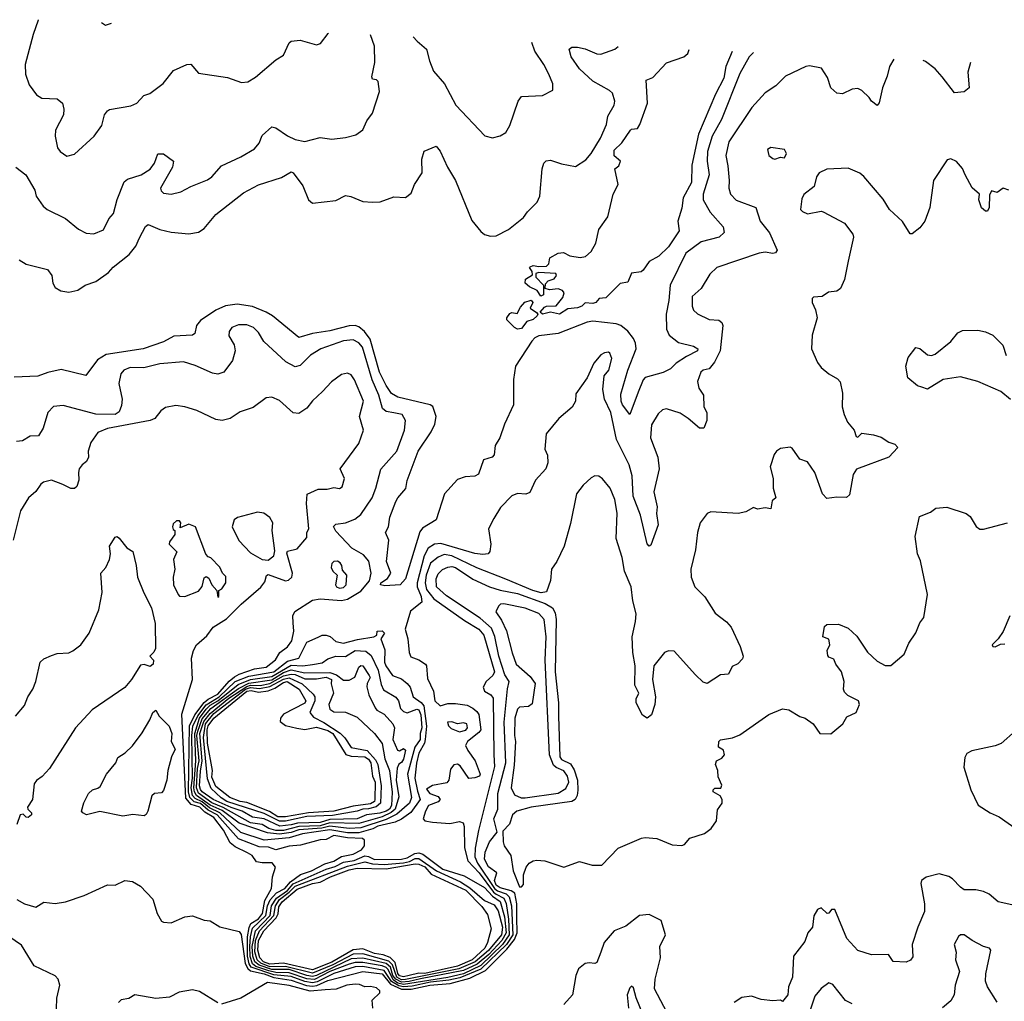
# Model space of a CAD drawing. Extents: x 1690054 to 1842981, y 782881 to 914114.
# Tile 326 of 656: x 1723021 to 1728112, y 907741 to 912817. Entities that reach past the tile are written whole.
import ezdxf

# ---------------------------------------------------------------- set-up
doc = ezdxf.new("R2010")
doc.units = 0

msp = doc.modelspace()

# ---------------------------------------------------------------- linework, layer by layer
at = {"layer": '0CON10XD'}
for points in [[(1723116.7, 912817), (1723115.7, 912815), (1723091.2, 912741.2), (1723050, 912585), (1723051.4, 912535), (1723070.3, 912480.3), (1723108.3, 912428.3), (1723135, 912412), (1723215, 912407.5), (1723242, 912385), (1723249.2, 912355), (1723247.5, 912325), (1723206.2, 912245), (1723203.8, 912215), (1723215.8, 912155), (1723230, 912135), (1723265, 912110.8), (1723305, 912120.8), (1723406.2, 912215), (1723445, 912270), (1723460, 912325), (1723474.2, 912345.8), (1723485, 912352.5), (1723595, 912372), (1723627.5, 912385), (1723663.3, 912425), (1723694.3, 912435.7), (1723763.1, 912486.9), (1723816.6, 912553.4), (1723885, 912586), (1723905, 912586.2), (1723945, 912541.2), (1724095, 912518.8), (1724167.5, 912492.5), (1724200, 912495), (1724240.5, 912519.5), (1724345, 912608.8), (1724385, 912634), (1724415, 912696.7), (1724425, 912706.2), (1724470.7, 912710.7), (1724555, 912686.7), (1724575.9, 912694.1), (1724616.7, 912745), (1724616.9, 912747.9)], [(1723444.8, 912801.9), (1723465, 912788.8), (1723495.2, 912799.5)], [(1723001.9, 912055), (1723053.1, 912015), (1723100, 911935), (1723105.7, 911905), (1723142.1, 911852.1), (1723162.5, 911835), (1723258.3, 911788.3), (1723324.3, 911734.3), (1723365, 911713.8), (1723405, 911708.8), (1723455, 911730), (1723482.2, 911787.8), (1723505.8, 911815), (1723525, 911887.5), (1723560.9, 911979.1), (1723578.1, 911991.9), (1723648.6, 912015), (1723695, 912043.6), (1723717.3, 912075), (1723736, 912124), (1723765, 912124), (1723815.5, 912085.5), (1723811.5, 912055), (1723749.5, 911945), (1723752.3, 911932.3), (1723765, 911920), (1723805, 911914.4), (1723853.7, 911926.3), (1723905, 911954.3), (1723991.3, 911988.7), (1724015, 912004.2), (1724065, 912062), (1724165, 912107.5), (1724235, 912148.6), (1724258.8, 912178.8), (1724275, 912218), (1724325, 912262.5), (1724345, 912257.1), (1724405, 912216.2), (1724445, 912196.8), (1724495, 912187.3), (1724575, 912208.6), (1724635, 912200), (1724705, 912207.5), (1724759.1, 912220.9), (1724795, 912246.7), (1724815, 912293.8), (1724845.6, 912334.4), (1724881.2, 912445), (1724875, 912497.5), (1724865.9, 912505.9), (1724845, 912510), (1724840.9, 912520.9), (1724857.1, 912595), (1724855, 912680), (1724834.6, 912737.9)], [(1725055.9, 912727.7), (1725075.4, 912705.4), (1725124.6, 912664.6), (1725139.2, 912605), (1725160.6, 912550.6), (1725216.7, 912485), (1725275.3, 912375.3), (1725426.1, 912216.1), (1725465, 912206.7), (1725505, 912216), (1725535, 912234), (1725555, 912270), (1725598.1, 912395), (1725615, 912419.2), (1725724.3, 912425.7), (1725778.3, 912451.7), (1725777.5, 912485), (1725756.9, 912535), (1725731.5, 912585), (1725684.6, 912654.6), (1725669.7, 912699.4)], [(1723017.5, 911575), (1723055, 911552.2), (1723165, 911525.6), (1723186.5, 911495), (1723192.1, 911455), (1723205, 911432.5), (1723234, 911415), (1723275, 911407.5), (1723322.1, 911417.9), (1723359.2, 911445), (1723415, 911463.6), (1723480.1, 911509.9), (1723505, 911537.5), (1723587.7, 911602.3), (1723622.3, 911645), (1723641.2, 911688.8), (1723672.1, 911747.9), (1723685, 911757.1), (1723745, 911732.3), (1723805, 911718.5), (1723895, 911709.1), (1723945, 911717.5), (1723975, 911736.9), (1724035, 911810), (1724178.4, 911921.6), (1724255, 911962.3), (1724375, 912000.4), (1724425, 912030), (1724435.6, 912025), (1724485, 911958), (1724515, 911886.2), (1724535, 911868.8), (1724655, 911882), (1724705, 911908.1), (1724733.2, 911903.2), (1724795, 911877.1), (1724845, 911873.1), (1724885, 911875.6), (1724955, 911900.8), (1725015, 911896.7), (1725045, 911920), (1725062.5, 911965), (1725102, 912025), (1725100.8, 912095), (1725112.3, 912137.7), (1725175, 912163.3), (1725195, 912136.7), (1725232.2, 912055), (1725274.5, 911985), (1725359.1, 911779.1), (1725405, 911722), (1725425, 911705.8), (1725455, 911697.1), (1725485, 911699.4), (1725547.7, 911732.3), (1725625, 911794.4), (1725645.8, 911824.2), (1725696.5, 911873.5), (1725709.5, 911905), (1725722.5, 912045), (1725731.2, 912075), (1725742.7, 912087.3), (1725765, 912091.2), (1725822.4, 912072.4), (1725895, 912058.1), (1725948.1, 912091.9), (1725975.8, 912124.2), (1726023.8, 912205), (1726055.7, 912275), (1726061.4, 912318.6), (1726094.5, 912375.5), (1726098.9, 912395), (1726086.8, 912436.8), (1726071, 912451), (1725985, 912498.2), (1725915, 912562.7), (1725872.9, 912625), (1725861.2, 912665), (1725875, 912675.6), (1725905, 912675.6), (1725945, 912666.5), (1726005, 912640.5), (1726025, 912639.1), (1726098.5, 912665), (1726115.6, 912678.9)], [(1726815.8, 912646.6), (1726793.2, 912625), (1726745, 912538.5), (1726649.9, 912300.1), (1726601.1, 912215), (1726577.7, 912135), (1726575.2, 912085.2), (1726586.2, 912015), (1726555.2, 911915), (1726554.7, 911885), (1726590.7, 911820.8), (1726657.3, 911745), (1726663.9, 911716.1), (1726637.6, 911692.4), (1726545, 911668.9), (1726465, 911610), (1726383.5, 911445), (1726377.7, 911365), (1726363.9, 911293.9), (1726365.9, 911215.9), (1726378.2, 911185), (1726427.6, 911147.6), (1726505, 911129.6), (1726528, 911115), (1726526.2, 911105), (1726469.4, 911075), (1726415, 911040), (1726385, 911011.9), (1726348, 910992), (1726255, 910967.3), (1726243.9, 910955), (1726219.1, 910890.9), (1726175, 910776.2), (1726138.4, 910825), (1726130.6, 910845), (1726129.3, 910880.7), (1726164.4, 911005), (1726208.8, 911115), (1726205.2, 911145), (1726195, 911168.8), (1726165, 911206.7), (1726128.5, 911235), (1726105, 911244.8), (1725985, 911258.8), (1725955, 911252.9), (1725805, 911193.7), (1725705, 911182.2), (1725685, 911172.5), (1725669.3, 911155), (1725585, 911025.8), (1725574.1, 910955.9), (1725574.3, 910825), (1725527.9, 910725), (1725504.2, 910655), (1725478.9, 910615), (1725473.6, 910566.4), (1725464.4, 910555.6), (1725418.7, 910541.3), (1725392.5, 910467.5), (1725373.6, 910456.4), (1725325, 910452.7), (1725285, 910438.9), (1725217.3, 910365), (1725175, 910231.4), (1725102.9, 910187.1), (1725090.6, 910169.4), (1725015.2, 909924.8), (1724987.5, 909895), (1724909.2, 909889.2), (1724886, 909895), (1724887.5, 909905), (1724923.5, 909926.5), (1724939.5, 909955), (1724917.8, 910015), (1724928.9, 910125), (1724913.1, 910165), (1724928.2, 910195), (1724934.2, 910245), (1724965.3, 910325), (1724975.4, 910345), (1725016.8, 910393.2), (1725023.8, 910433.8), (1725081.8, 910585), (1725147.7, 910685), (1725166.8, 910725), (1725174.1, 910765), (1725156.2, 910816.2), (1725143.8, 910825), (1724975.7, 910865.7), (1724944.1, 910884.1), (1724915, 910925.3), (1724881.8, 910995), (1724832.7, 911165), (1724802.9, 911205), (1724775, 911228.8), (1724755, 911235.1), (1724725, 911233.6), (1724625, 911207.9), (1724534.9, 911195.1), (1724465, 911174.1), (1724327.7, 911285), (1724295.1, 911305.1), (1724224.2, 911334.2), (1724145, 911346.1), (1724085, 911337.7), (1724035, 911315.2), (1723955, 911262.1), (1723935.3, 911235), (1723926.9, 911195), (1723915, 911185.4), (1723818.7, 911181.3), (1723765, 911151), (1723660, 911115), (1723468.9, 911085), (1723422.7, 911057.3), (1723362.7, 910977.3), (1723235, 911008.4), (1723166.6, 910993.4), (1723115, 910973.5), (1722991.9, 910968.1)], [(1726704.7, 912651.8), (1726671.2, 912575), (1726662.3, 912515), (1726617.8, 912432.2), (1726531.3, 912225), (1726496.1, 912065), (1726494.7, 911975), (1726451.6, 911895), (1726445, 911842.5), (1726423.6, 911775), (1726430, 911725), (1726375, 911642.2), (1726325, 911594.4), (1726275, 911566.2), (1726245, 911521.2), (1726233.9, 911513.9), (1726185, 911506.7), (1726165, 911460), (1726125, 911452), (1726051.7, 911378.3), (1726017.5, 911375), (1726000, 911355), (1725985, 911349.2), (1725945, 911353.3), (1725927.5, 911335), (1725905, 911326.7), (1725855, 911322), (1725812.5, 911295), (1725765, 911303.8), (1725724.1, 911294.1), (1725712.5, 911305), (1725735, 911330), (1725745, 911335.8), (1725795, 911336.7), (1725829.7, 911380.3), (1725835.8, 911405), (1725826.8, 911416.8), (1725805, 911424.4), (1725759.7, 911419.7), (1725737.5, 911427.5), (1725739.3, 911450.7), (1725754, 911466), (1725785, 911476.2), (1725795.8, 911495), (1725792.5, 911505), (1725705, 911510), (1725690, 911505), (1725690, 911485), (1725730, 911445), (1725730, 911395), (1725715, 911388), (1725697.3, 911417.3), (1725656.7, 911435), (1725633.8, 911455), (1725636.7, 911475), (1725672.5, 911497.5), (1725670, 911515), (1725657.5, 911535), (1725660.7, 911539.3), (1725675, 911546.2), (1725705, 911540), (1725745, 911542.5), (1725757.5, 911555), (1725762.5, 911585), (1725805, 911610), (1725833, 911613), (1725866.1, 911596.1), (1725918, 911588), (1725946.9, 911593.1), (1725975, 911618.6), (1725999.3, 911660.8), (1726015, 911731.2), (1726062.4, 911797.6), (1726088.8, 911915), (1726114.6, 911965), (1726098.6, 912045), (1726117.9, 912062.1), (1726128, 912085), (1726093.8, 912113.8), (1726095, 912142.5), (1726135, 912180), (1726178.5, 912245), (1726185, 912250.9), (1726215, 912253.8), (1726227.9, 912275), (1726267.6, 912385), (1726260, 912505), (1726295, 912518.6), (1726365, 912593.5), (1726455, 912625.5), (1726475, 912642.5), (1726482.5, 912662)], [(1727541, 912613.3), (1727518.6, 912575), (1727506.7, 912525), (1727481.1, 912465), (1727465, 912387.5), (1727455, 912374), (1727425.5, 912395.5), (1727413.1, 912415), (1727375, 912450), (1727355, 912460.8), (1727325, 912458), (1727275, 912434.2), (1727245, 912437.1), (1727215, 912463.8), (1727197.9, 912517.9), (1727166.8, 912566.8), (1727105, 912579.2), (1727085, 912575.6), (1726981.2, 912525), (1726930, 912475), (1726875, 912438.1), (1726806.7, 912363.3), (1726687.6, 912185), (1726672.4, 912115), (1726681.6, 912061.6), (1726690, 911985), (1726686.7, 911945), (1726696.9, 911915), (1726725, 911883.3), (1726827.5, 911845), (1726848.9, 911775), (1726897.5, 911715), (1726936.7, 911625), (1726927.9, 911612.1), (1726915, 911608.7), (1726875, 911614.7), (1726845, 911610.3), (1726625.7, 911535), (1726588.6, 911501.4), (1726543.9, 911426.1), (1726498.1, 911385), (1726498.1, 911335), (1726505.6, 911315.6), (1726525, 911295.8), (1726585, 911267.1), (1726635, 911263.3), (1726651.5, 911251.5), (1726656.4, 911235), (1726641.8, 911105), (1726613.3, 911046.7), (1726585, 911011.2), (1726555, 911004.4), (1726542.1, 910995), (1726524.7, 910945.3), (1726531.8, 910911.8), (1726555.8, 910875), (1726558.6, 910815), (1726573.8, 910785), (1726574.3, 910745), (1726557.5, 910705), (1726535, 910704.2), (1726477.1, 910755), (1726435, 910781.5), (1726365.5, 910805.5), (1726345, 910798.9), (1726321.3, 910778.7), (1726287.3, 910722.7), (1726281.6, 910655), (1726319.6, 910555), (1726326.4, 910495), (1726299.7, 910375), (1726317.4, 910297.4), (1726314, 910264), (1726321.4, 910205), (1726285, 910100), (1726275, 910094), (1726265, 910106.2), (1726230, 910255), (1726192.7, 910352.7), (1726187.9, 910457.9), (1726172.3, 910515), (1726106.8, 910646.8), (1726077.5, 910785), (1726044, 910855), (1726036.7, 910905), (1726042.7, 910975), (1726066.2, 911005), (1726082.1, 911065), (1726072.4, 911092.4), (1726065, 911097.1), (1726045, 911094.4), (1726025, 911083.1), (1725989.1, 911040.9), (1725954.2, 910965), (1725897, 910883), (1725894.3, 910845), (1725877.2, 910812.8), (1725808, 910755), (1725743.1, 910675), (1725735.9, 910595.9), (1725749.4, 910565), (1725751.9, 910525), (1725741.9, 910495), (1725687.5, 910435), (1725658.3, 910371.7), (1725637.1, 910362.9), (1725595, 910367.5), (1725565, 910355.5), (1725506.9, 910295), (1725471.9, 910238.1), (1725445.7, 910185), (1725456.5, 910105), (1725452.5, 910067.5), (1725442.5, 910055), (1725415, 910050.8), (1725375, 910056.2), (1725197.7, 910107.7), (1725165, 910104.8), (1725133.5, 910085), (1725112.5, 910045), (1725075.7, 909905), (1725076, 909885), (1725096.8, 909835), (1725100.5, 909805), (1725042, 909758), (1725013.8, 909665), (1725028.3, 909615), (1725034.3, 909545), (1725042.7, 909522.7), (1725085, 909507.2), (1725119.4, 909485), (1725124.7, 909475), (1725129.5, 909409.5), (1725160, 909345), (1725167.8, 909295), (1725195, 909268.6), (1725235, 909280.2), (1725275, 909280.5), (1725335, 909273), (1725363.1, 909256.9), (1725385, 909240.3), (1725395, 909224.4), (1725404.4, 909145.6), (1725395, 909130.8), (1725336.2, 909083.8), (1725326.7, 909063.3), (1725337.9, 909037.9), (1725375.9, 908985), (1725402.2, 908915), (1725398.8, 908905), (1725375, 908895.8), (1725343.6, 908893.6), (1725299.2, 908959.2), (1725285, 908968), (1725265, 908964.2), (1725248, 908942), (1725240, 908885), (1725229.2, 908870.8), (1725155, 908856.1), (1725125, 908837.5), (1725141.9, 908815), (1725185, 908800), (1725194.6, 908785), (1725185, 908772.8), (1725135, 908753.2), (1725118.4, 908725), (1725107.9, 908685), (1725116, 908675), (1725155, 908667.4), (1725245, 908660.5), (1725295, 908670), (1725313.5, 908663.5), (1725319.1, 908645), (1725320.9, 908535), (1725337.3, 908467.3), (1725397, 908405), (1725470.3, 908305), (1725485, 908294.2), (1725523.8, 908275), (1725536.3, 908246.3), (1725548.9, 908165), (1725551.9, 908085), (1725517.6, 908035), (1725405, 907926.6), (1725315, 907883.6), (1725235, 907864.8), (1725005, 907827.9), (1724975.5, 907835.5), (1724951.9, 907851.9), (1724926.2, 907905), (1724915, 907915.6), (1724895, 907924.3), (1724795, 907942.5), (1724755, 907942.1), (1724725, 907933.6), (1724625, 907895), (1724545, 907853.9), (1724505, 907856.7), (1724415, 907888.7), (1724345, 907890.3), (1724309.4, 907899.4), (1724241.4, 907921.4), (1724225, 907934), (1724213.3, 907973.3), (1724211, 908025), (1724213.7, 908075), (1724225, 908118.4), (1724294.1, 908185), (1724302.7, 908235), (1724315.9, 908265), (1724348.6, 908301.4), (1724392.1, 908325), (1724420.9, 908359.1), (1724473.4, 908396.6), (1724530.2, 908415), (1724598.6, 908451.4), (1724645, 908464.9), (1724685, 908489.1), (1724745, 908502.1), (1724788.6, 908525), (1724803.6, 908545), (1724804.2, 908574.2), (1724793.2, 908583.2), (1724715, 908585.7), (1724645, 908598.1), (1724605, 908577.9), (1724575, 908576), (1724472.4, 908547.6), (1724415, 908542.4), (1724345, 908524.9), (1724307.9, 908537.9), (1724259.4, 908539.4), (1724151.9, 908581.9), (1724041.4, 908705), (1723995, 908729), (1723955, 908763.5), (1723923, 908773), (1723901.5, 908795), (1723893.8, 908825), (1723899.7, 909165), (1723927.2, 909222.8), (1723974, 909286), (1723995, 909303.7), (1724045, 909329.3), (1724103.7, 909396.3), (1724131.1, 909418.9), (1724155, 909432.8), (1724235, 909460.2), (1724295, 909468.5), (1724343.4, 909506.6), (1724365.2, 909544.8), (1724405, 909574.2), (1724427.8, 909605), (1724438.8, 909655), (1724435, 909698.8), (1724432.4, 909735), (1724443.1, 909756.9), (1724534.2, 909815), (1724575, 909822.7), (1724685, 909814.1), (1724715, 909820.1), (1724785, 909861.8), (1724828.9, 909915), (1724838.2, 909955), (1724826.2, 910016.2), (1724799.1, 910049.1), (1724737.5, 910085), (1724655, 910171.8), (1724643.6, 910196.4), (1724655, 910208.9), (1724705, 910215.4), (1724754.2, 910235), (1724785, 910257.8), (1724842.7, 910345), (1724862.5, 910395), (1724887.8, 910492.2), (1724970.4, 910585), (1725010, 910695), (1725016.4, 910745), (1724999.2, 910775), (1724955, 910784.7), (1724915, 910790.9), (1724896.8, 910806.8), (1724878.2, 910875), (1724843.5, 910955), (1724792.8, 911122.8), (1724775, 911146.8), (1724745, 911161.4), (1724695, 911156.2), (1724578.1, 911115), (1724525, 911082), (1724471.6, 911028.4), (1724445, 911021.2), (1724397.4, 911047.4), (1724283.5, 911153.5), (1724255, 911200), (1724230, 911225), (1724195, 911239.2), (1724151.7, 911238.3), (1724118, 911225), (1724104.2, 911205), (1724101.7, 911181.7), (1724130.6, 911135), (1724134.4, 911105), (1724121.4, 911055), (1724076.2, 910995), (1724045.6, 910984.4), (1724018.3, 910988.3), (1723928.3, 911028.3), (1723867.3, 911047.3), (1723745, 911036.9), (1723663.4, 911016.6), (1723592.1, 911017.9), (1723560, 911005), (1723544.4, 910985), (1723533.7, 910936.3), (1723550, 910855), (1723547.7, 910822.3), (1723535, 910790), (1723515, 910774.6), (1723415, 910776.7), (1723245, 910822.5), (1723195, 910817.5), (1723165.7, 910785), (1723143.1, 910705), (1723118, 910665), (1723075, 910663.1), (1723035, 910640), (1723005, 910635.7)], [(1727937.2, 912595), (1727922.9, 912545), (1727930, 912465), (1727905, 912444), (1727855, 912439.2), (1727791, 912521), (1727755, 912563.1), (1727705, 912601.4), (1727692.2, 912606.3)], [(1726925, 912096.2), (1726955, 912106.2), (1726975, 912102.5), (1726986, 912125), (1726975, 912146.2), (1726905, 912156.7), (1726887.5, 912145), (1726893.8, 912115), (1726915, 912098.8), (1726925, 912096.2)], [(1728135, 911936), (1728105, 911946.2), (1728075, 911923.8), (1728045, 911932.5), (1728035, 911910), (1728032.9, 911845), (1728025, 911826.2), (1728015, 911826), (1727994.5, 911844.5), (1727980, 911885), (1727983.3, 911915), (1727945, 911947.5), (1727910, 912015), (1727895, 912046.7), (1727865, 912083.3), (1727835, 912097.5), (1727817, 912093), (1727745.8, 911985), (1727727.5, 911845), (1727700, 911775), (1727675, 911740), (1727635, 911708.8), (1727625, 911710), (1727585, 911773.8), (1727518.8, 911835), (1727485, 911888.8), (1727385.9, 912005.9), (1727364.1, 912024.1), (1727305, 912049.2), (1727195, 912044), (1727154.2, 912025.8), (1727141.2, 912005), (1727128.8, 911955), (1727075, 911912.5), (1727065, 911890), (1727058.8, 911835), (1727067.5, 911825), (1727095, 911813.8), (1727165, 911826.7), (1727175, 911823.8), (1727286.2, 911765), (1727328.3, 911708.3), (1727332.3, 911692.3), (1727305, 911567.5), (1727285.7, 911474.3), (1727265, 911426.7), (1727245, 911413.8), (1727202.7, 911407.3), (1727170, 911385), (1727125, 911382.5), (1727117.5, 911375), (1727117.5, 911355), (1727136, 911316), (1727144.2, 911275), (1727117.8, 911185), (1727115.7, 911115), (1727145.7, 911045), (1727165, 911018), (1727203.8, 910985), (1727249.8, 910959.8), (1727262.9, 910945), (1727275.5, 910885), (1727273.5, 910815), (1727283.1, 910775), (1727300.6, 910735), (1727335.6, 910695), (1727345, 910661.4), (1727355, 910658.6), (1727375, 910678.1), (1727435, 910670.6), (1727475, 910658.1), (1727515, 910632), (1727545, 910622), (1727561.2, 910605), (1727515, 910554.4), (1727347.9, 910492.1), (1727330, 910465), (1727310.5, 910359.5), (1727295, 910346.4), (1727245, 910348.3), (1727195, 910341.1), (1727170.9, 910365), (1727132.7, 910475), (1727095, 910530), (1727055, 910544.2), (1727015, 910601.2), (1727005, 910606), (1726955, 910598.8), (1726934.1, 910585.9), (1726922.3, 910567.7), (1726901.2, 910505), (1726916, 910445), (1726916, 910395), (1726930, 910345), (1726911.2, 910328.8), (1726905, 910287.5), (1726875, 910292.5), (1726836.4, 910286.4), (1726815, 910294.2), (1726775, 910272.5), (1726735, 910264.2), (1726595, 910272), (1726575, 910263.3), (1726540, 910215), (1726526, 910165), (1726515.9, 910075.9), (1726490.8, 909975), (1726493.1, 909935), (1726511.4, 909885), (1726563, 909833), (1726617.3, 909747.3), (1726675, 909703.1), (1726700, 909675), (1726745.6, 909575), (1726760.8, 909525), (1726758.6, 909511.4), (1726734, 909486), (1726705, 909472.5), (1726685, 909432.5), (1726645, 909428.6), (1726575, 909384.4), (1726555, 909390.8), (1726515, 909428.6), (1726405, 909552), (1726375, 909552.9), (1726355, 909544), (1726299.4, 909475), (1726292.5, 909405), (1726307.8, 909315), (1726304.5, 909275), (1726288.2, 909221.8), (1726265, 909204.4), (1726240.9, 909220.9), (1726208.2, 909285), (1726208.2, 909305), (1726221.4, 909335), (1726201.8, 909375), (1726203.1, 909475), (1726191.1, 909545), (1726187.1, 909625), (1726204.4, 909705.6), (1726208.6, 909745), (1726191.7, 909811.7), (1726182.5, 909885), (1726147.8, 909965), (1726136.2, 910036.2), (1726104.5, 910135), (1726109.8, 910265), (1726098.2, 910335), (1726074, 910394), (1726035, 910442.5), (1726015, 910455.7), (1725995, 910457.5), (1725975, 910448), (1725935, 910410.6), (1725899.6, 910365), (1725868.1, 910211.9), (1725835.6, 910095), (1725798.9, 910015), (1725770.6, 909975), (1725765, 909917.5), (1725745, 909858), (1725717, 909853), (1725673.5, 909865), (1725533.9, 909923.9), (1725385, 909983.2), (1725255, 910044.4), (1725215, 910051.9), (1725185, 910037.7), (1725145, 910007.1), (1725123.4, 909945), (1725116.8, 909905), (1725125, 909870), (1725161.8, 909821.8), (1725320, 909710), (1725394.1, 909665), (1725421, 909635), (1725476.2, 909445), (1725467.2, 909425), (1725432.4, 909395), (1725417.3, 909365), (1725424.5, 909345), (1725456.1, 909326.1), (1725468.3, 909308.3), (1725473.3, 909015), (1725476.1, 908955), (1725392.9, 908625), (1725376.5, 908533.5), (1725375, 908488), (1725388.6, 908455), (1725475.1, 908325.1), (1725491.9, 908311.9), (1725536.3, 908296.3), (1725551.4, 908281.4), (1725563.6, 908235), (1725570, 908085), (1725538.5, 908035), (1725405, 907906.7), (1725297.3, 907862.7), (1725240.1, 907849.9), (1725145, 907840.2), (1725050.6, 907819.4), (1725005, 907815.9), (1724981.1, 907821.1), (1724943.5, 907843.5), (1724905, 907900.3), (1724795, 907920.3), (1724755, 907918.4), (1724644.6, 907884.6), (1724559, 907841), (1724535, 907836.2), (1724495, 907842.7), (1724425, 907869.4), (1724335, 907878.4), (1724217.6, 907917.6), (1724207.2, 907935), (1724198.8, 907975), (1724198.2, 908075), (1724206.7, 908123.3), (1724216.8, 908143.2), (1724255, 908167.8), (1724276.6, 908195), (1724287.7, 908262.3), (1724323.2, 908325), (1724328.9, 908385), (1724344.2, 908435), (1724326.6, 908456.6), (1724275, 908456.4), (1724245, 908462.9), (1724222.5, 908495), (1724199.1, 908509.1), (1724135, 908540.6), (1724110, 908560), (1724075, 908625.8), (1724025, 908692), (1723978.5, 908718.5), (1723952.6, 908745), (1723908.2, 908758.2), (1723880.6, 908790.6), (1723860, 909225), (1723914, 909405), (1723910, 909515), (1723919.2, 909555), (1723936, 909585), (1723988.9, 909631.1), (1724021.9, 909675), (1724090.8, 909719.2), (1724165.8, 909795), (1724267.7, 909882.3), (1724289.1, 909910.9), (1724297.7, 909942.3), (1724305, 909947.9), (1724395, 909915.8), (1724410.5, 909919.5), (1724428.8, 909935), (1724431.1, 909955), (1724401.4, 910058.6), (1724405, 910068.1), (1724455, 910080), (1724505, 910140), (1724506.2, 910165), (1724516.5, 910185), (1724504.4, 910315), (1724507.2, 910362.8), (1724565, 910388.5), (1724610.6, 910389.4), (1724645, 910398.1), (1724675, 910393.5), (1724688.2, 910401.8), (1724699.7, 910445), (1724678.5, 910495), (1724774.5, 910625), (1724798.6, 910695), (1724778.2, 910765), (1724798.2, 910845), (1724751.5, 910955), (1724735, 910980.8), (1724715, 910988.6), (1724685, 910982.5), (1724632.5, 910945), (1724587.1, 910895), (1724534.7, 910845.3), (1724505, 910807.8), (1724465, 910780), (1724434.5, 910784.5), (1724365, 910847.5), (1724325, 910864.2), (1724295, 910862), (1724228.3, 910811.7), (1724160.4, 910789.6), (1724109.2, 910755), (1724067.5, 910745), (1724035, 910749.1), (1723936.9, 910796.9), (1723875, 910815.6), (1723828.7, 910821.3), (1723775, 910811.9), (1723750, 910795), (1723719.2, 910755), (1723695.7, 910745), (1723475, 910702.3), (1723425, 910681.5), (1723389.4, 910630.6), (1723375.4, 910585.4), (1723376.5, 910555), (1723367, 910533), (1723344.1, 910515.9), (1723329.2, 910495), (1723324.4, 910475), (1723327.1, 910435), (1723316.5, 910403.5), (1723305, 910393.3), (1723285, 910392.2), (1723244.2, 910414.2), (1723185, 910435.7), (1723144.1, 910425.9), (1723130, 910415), (1723105, 910376.7), (1723066.2, 910345), (1723025, 910276.7), (1722987.5, 910125)], [(1725595, 911217.5), (1725580, 911225), (1725540, 911265), (1725540, 911275), (1725555, 911297.5), (1725565, 911302.5), (1725592.5, 911297.5), (1725609.5, 911330.5), (1725633.1, 911356.9), (1725665, 911366.7), (1725674.2, 911355), (1725660, 911325), (1725693, 911303), (1725700, 911295), (1725696.7, 911285), (1725675, 911266.2), (1725643.9, 911256.1), (1725615, 911220), (1725595, 911217.5)], [(1728143.6, 910853.6), (1728094.1, 910894.1), (1727975, 910946.7), (1727885, 910970), (1727795, 910956.7), (1727715, 910906.7), (1727686.1, 910916.1), (1727663, 910923), (1727612.5, 910965), (1727603.3, 911025), (1727615, 911070), (1727655, 911122.5), (1727675, 911116.7), (1727715, 911083.8), (1727735, 911080), (1727755, 911086.7), (1727835, 911152.5), (1727872.3, 911197.7), (1727895, 911210), (1727975, 911211.2), (1728015, 911203.3), (1728052.5, 911185), (1728103.6, 911133.6), (1728120.5, 911080.5)], [(1727678.1, 910018.1), (1727662.5, 910055), (1727650, 910145), (1727672.7, 910247.3), (1727730, 910270), (1727758.3, 910291.7), (1727815, 910295.8), (1727915, 910263.3), (1727935, 910247.5), (1727966.1, 910196.1), (1727985, 910183.3), (1728005, 910183.3), (1728127.5, 910215)], [(1724045, 909830), (1724050, 909835), (1724050, 909865), (1724066.4, 909873.6), (1724087.5, 909905), (1724087, 909937), (1724070, 909955), (1724056.4, 909986.4), (1724010, 910035), (1723995, 910040), (1723983, 910053), (1723929.2, 910195), (1723895, 910208), (1723850, 910190), (1723853.3, 910215), (1723846.7, 910225), (1723831.2, 910225), (1723815, 910210), (1723811.5, 910195), (1723815, 910180), (1723822.5, 910175), (1723823.3, 910155), (1723795, 910117.5), (1723794.4, 910105.6), (1723833.3, 910065), (1723816.7, 910025), (1723823.3, 909975), (1723814, 909935), (1723816.2, 909895), (1723840, 909845), (1723846.7, 909836.7), (1723875, 909834.5), (1723945, 909862.5), (1723965, 909886.7), (1723975, 909930), (1723985, 909937.5), (1723998.3, 909928.3), (1724013.8, 909895), (1724040, 909865), (1724045, 909830)], [(1724305, 910022.5), (1724334.8, 910045.2), (1724340.3, 910069.7), (1724326.1, 910175), (1724329.9, 910215), (1724315, 910243.1), (1724282.9, 910265), (1724250.3, 910269.7), (1724147.8, 910242.2), (1724129.7, 910230.3), (1724119.1, 910195), (1724154.4, 910124.4), (1724215, 910060), (1724275, 910026), (1724305, 910022.5)], [(1723000, 909215), (1723045, 909270), (1723063.3, 909315), (1723088.8, 909355), (1723104, 909395), (1723126.2, 909495), (1723145, 909511.2), (1723185, 909530), (1723215, 909540), (1723275, 909542.5), (1723295, 909552.5), (1723337.5, 909585), (1723380, 909645), (1723430, 909765), (1723446.7, 909855), (1723440, 909955), (1723466.7, 909985), (1723485, 910026.2), (1723490.3, 910055), (1723484.7, 910095), (1723515, 910140.6), (1723525, 910144.4), (1723535, 910136.5), (1723575, 910086.2), (1723606.3, 910066.3), (1723624, 909995), (1723630.8, 909935), (1723663, 909853), (1723702.4, 909775), (1723722, 909695), (1723723.3, 909565), (1723715, 909545.7), (1723693.3, 909525), (1723712, 909505), (1723711.9, 909485), (1723695, 909472.3), (1723665, 909482.2), (1723645, 909478.8), (1723598.6, 909405), (1723565, 909364.2), (1723395, 909248), (1723310, 909155), (1723175, 908944.2), (1723136.6, 908903.4), (1723107.4, 908882.6), (1723095.6, 908865), (1723087.1, 908785), (1723062, 908745), (1723063.3, 908735), (1723082, 908715), (1723082.5, 908705), (1723065, 908692), (1723053.9, 908693.9), (1723039.3, 908709.3), (1723023.3, 908705), (1723006.2, 908655)], [(1723007, 908267), (1723045, 908245.6), (1723105, 908227.5), (1723145, 908254), (1723205, 908247.5), (1723257.5, 908255), (1723355, 908287.5), (1723475, 908343.1), (1723515, 908341.2), (1723564.2, 908365.8), (1723605, 908361.2), (1723645, 908337.1), (1723709.1, 908269.1), (1723732.2, 908195), (1723755, 908156.2), (1723765, 908150), (1723805, 908146.2), (1723875, 908178.5), (1723915, 908183.1), (1723975, 908160), (1724005, 908157.5), (1724055, 908126.7), (1724155, 908101.2), (1724165.7, 908085.8), (1724186.8, 907936.8), (1724200.2, 907910.2), (1724215, 907899.2), (1724285, 907883.1), (1724335, 907864.2), (1724425, 907851.1), (1724503.3, 907823.3), (1724535, 907818.6), (1724557.6, 907822.4), (1724615, 907847.8), (1724795.5, 907894.5), (1724895, 907882.9), (1724938.9, 907828.9), (1724995, 907803.3), (1725045, 907803), (1725141.6, 907825), (1725246.6, 907833.4), (1725348.8, 907861.2), (1725429.5, 907900.5), (1725539, 908011), (1725579.8, 908060.2), (1725593.5, 908095), (1725592, 908175), (1725591.4, 908245), (1725580.3, 908300.3), (1725562.3, 908312.3), (1725505, 908327.4), (1725485, 908341.6), (1725476.2, 908365), (1725487.9, 908405), (1725445, 908437.2), (1725424.2, 908475.8), (1725427.9, 908512.1), (1725449.6, 908565), (1725490, 908615), (1725472.1, 908685), (1725493.1, 908735), (1725493.5, 908815), (1725534.9, 908975), (1725526.3, 909185), (1725542.7, 909357.3), (1725551.2, 909395), (1725528.9, 909428.9), (1725498.6, 909525), (1725478.2, 909628.2), (1725460.1, 909670.1), (1725401.4, 909721.4), (1725227.7, 909837.7), (1725176.8, 909885), (1725173.8, 909925), (1725185, 909951.4), (1725206.8, 909973.2), (1725233.9, 909986.1), (1725255, 909989.3), (1725275, 909983.6), (1725364.3, 909924.2), (1725449.6, 909885), (1725505, 909866.5), (1725595, 909850), (1725738.1, 909798.1), (1725775.5, 909775), (1725789.5, 909749.5), (1725794.9, 909715), (1725789.6, 909445), (1725806.1, 909285), (1725806.6, 909215), (1725813.1, 909005), (1725822.2, 908992.2), (1725868.3, 908968.3), (1725887.6, 908937.6), (1725904.5, 908885), (1725907.4, 908832.6), (1725902.5, 908805), (1725892.2, 908785), (1725875, 908773.5), (1725665, 908744.1), (1725591.8, 908725), (1725569.2, 908705), (1725553.1, 908656.9), (1725518.9, 908621.1), (1725520.2, 908565), (1725526.5, 908545), (1725560.6, 908495), (1725572.4, 908415), (1725605, 908333.3), (1725615, 908333.3), (1725625.7, 908345), (1725625.7, 908395), (1725640, 908435), (1725655, 908455.8), (1725675, 908467.5), (1725695, 908471.4), (1725736.6, 908466.6), (1725835, 908434), (1725915, 908463.3), (1725980, 908445), (1726030, 908445), (1726115, 908532.5), (1726236.1, 908583.9), (1726255, 908588), (1726315, 908582.9), (1726395, 908549.4), (1726445, 908546), (1726457.9, 908552.1), (1726485, 908584), (1726561.7, 908608.3), (1726596.2, 908635), (1726624, 908675), (1726629.5, 908730.5), (1726653.6, 908766.4), (1726653.3, 908785), (1726643, 908803), (1726606.7, 908825), (1726606.7, 908835), (1726615, 908843.3), (1726646.7, 908843.3), (1726650.7, 908859.3), (1726632.1, 908902.1), (1726630.8, 908935), (1726619.2, 908965), (1726624, 908985), (1726651.7, 908998.3), (1726665.7, 909015), (1726659.1, 909039.1), (1726633.3, 909055), (1726636.2, 909085), (1726645, 909093.8), (1726706.8, 909103.2), (1726745, 909118.6), (1726895, 909223.3), (1726965, 909254.2), (1726997.9, 909247.9), (1727055, 909213.8), (1727082.5, 909205), (1727123.3, 909175), (1727157.5, 909125), (1727215, 909123.8), (1727276.9, 909175), (1727298.3, 909211.7), (1727346.2, 909235), (1727362.5, 909275), (1727357.5, 909295), (1727303, 909323), (1727285, 909340), (1727280, 909355), (1727283.3, 909395), (1727270, 909445), (1727240, 909485), (1727230, 909510), (1727205, 909520), (1727198.9, 909528.9), (1727196.4, 909555), (1727209.2, 909585), (1727203.8, 909613.8), (1727174, 909625), (1727181.7, 909678.3), (1727195, 909688.8), (1727255, 909691.2), (1727305, 909671.2), (1727348.8, 909628.8), (1727405, 909546.2), (1727455, 909500), (1727495, 909477.5), (1727525, 909477.5), (1727593.6, 909536.4), (1727617.3, 909592.7), (1727654.1, 909645.9), (1727675, 909697.5), (1727696.2, 909725), (1727713.8, 909845), (1727678.1, 910018.1)], [(1724675, 909877.8), (1724695, 909881.6), (1724709.3, 909895), (1724712.7, 909945), (1724690.2, 909970.2), (1724686.7, 909995), (1724678, 910008), (1724665, 910016.2), (1724645.4, 910014.6), (1724634.5, 910005), (1724630.7, 909985), (1724640, 909965), (1724662.5, 909945), (1724653.8, 909895), (1724659.6, 909885), (1724675, 909877.8)], [(1725613.3, 908793.3), (1725635, 908793.8), (1725805, 908816.7), (1725845, 908841.6), (1725860.5, 908875), (1725852.8, 908905), (1725835, 908932.4), (1725795, 908949.5), (1725781.4, 908961.4), (1725760.4, 909015), (1725737.5, 909505), (1725742.6, 909625), (1725732.4, 909715), (1725705, 909746.5), (1725635, 909773.4), (1725525, 909796.4), (1725506.2, 909793.8), (1725495.8, 909785), (1725482.7, 909755), (1725511.8, 909711.8), (1725537.1, 909657.1), (1725567.8, 909542.2), (1725588.6, 909485), (1725660.1, 909420.1), (1725685.6, 909385), (1725670.5, 909279.5), (1725652.5, 909265), (1725605, 909262.2), (1725595, 909250.8), (1725581.7, 909205), (1725579.4, 909115), (1725584.1, 909085), (1725577.7, 908962.3), (1725561.5, 908845), (1725579, 908809), (1725613.3, 908793.3)], [(1728140, 909735), (1728105, 909652.5), (1728080, 909615), (1728048.8, 909585), (1728052.5, 909575), (1728064.7, 909574.7), (1728092.6, 909587.4), (1728115, 909589.3)], [(1724285, 908574.9), (1724165, 908613.1), (1724055.6, 908715.6), (1724001.8, 908741.8), (1723965, 908772.7), (1723929, 908789), (1723914.7, 908804.7), (1723908.1, 908845), (1723915.1, 908895), (1723910.2, 909115), (1723917, 909163), (1723942.4, 909217.6), (1723985.5, 909274.5), (1724052.4, 909315), (1724135.9, 909394.1), (1724205, 909421.7), (1724335, 909444), (1724405, 909500.1), (1724464, 909516), (1724505, 909597.7), (1724565, 909624.5), (1724585.3, 909634.7), (1724605.3, 909634.7), (1724627, 909627), (1724655, 909601.5), (1724695, 909593.4), (1724767.3, 909612.7), (1724851.2, 909625), (1724867.5, 909635), (1724870, 909655), (1724895, 909656.7), (1724907.5, 909645), (1724887.5, 909615), (1724908.1, 909558.1), (1724906.7, 909495), (1724914.5, 909475), (1724947.7, 909425), (1724995, 909408.2), (1725025.1, 909385), (1725039.1, 909365), (1725055, 909315.9), (1725096.9, 909286.9), (1725109.7, 909269.7), (1725123.6, 909163.6), (1725118, 909095), (1725113.6, 909075), (1725085, 909024.1), (1725072.5, 908972.5), (1725064.5, 908895), (1725077.4, 908827.4), (1725092.3, 908785), (1725042.6, 908717.4), (1724995, 908683.3), (1724962.2, 908667.8), (1724873.4, 908646.6), (1724847.1, 908632.9), (1724775, 908612.4), (1724715, 908612.7), (1724625, 908627.1), (1724483.5, 908606.5), (1724413.5, 908586.5), (1724285, 908574.9)], [(1724365, 908605.2), (1724301.8, 908611.8), (1724155, 908661.9), (1724067.6, 908727.6), (1724005, 908756), (1723934.9, 908804.9), (1723924, 908824), (1723921.4, 908845), (1723932.1, 908985), (1723925.8, 909125), (1723951.3, 909205), (1723985, 909251.2), (1724005, 909271.8), (1724046.1, 909293.9), (1724150.8, 909379.2), (1724215, 909404.7), (1724325, 909419.8), (1724425, 909478.4), (1724485, 909475.1), (1724535, 909482.5), (1724585, 909491.2), (1724615, 909511.6), (1724655, 909525.8), (1724705.7, 909524.3), (1724755, 909555.1), (1724811.2, 909551.2), (1724839, 909529), (1724873.8, 909453.8), (1724889.6, 909379.6), (1724901.5, 909351.5), (1724965, 909314.4), (1724979.1, 909295), (1724990, 909255), (1725005, 909239.6), (1725025, 909233.1), (1725075, 909251.3), (1725085, 909247.5), (1725095, 909221.6), (1725099.4, 909155), (1725091.7, 909125), (1725092.2, 909095), (1725064.8, 909055), (1725026.6, 908915), (1725046, 908795), (1725036.1, 908765), (1724971, 908709), (1724915, 908680.7), (1724785, 908638.3), (1724725, 908635.3), (1724625, 908646.9), (1724583.9, 908636.1), (1724465, 908628), (1724425, 908614.7), (1724365, 908605.2)], [(1724345, 908623.9), (1724309.2, 908635), (1724274.5, 908654.5), (1724214, 908664), (1724073.2, 908743.2), (1724015, 908766.8), (1723945, 908817.7), (1723934.7, 908845), (1723940.6, 908945), (1723948.9, 908985), (1723937.5, 909115), (1723942, 909138), (1723965, 909201.5), (1724008.9, 909255), (1724151.9, 909358.1), (1724205, 909385.3), (1724325, 909403.3), (1724385, 909440.5), (1724425, 909454.9), (1724495, 909440.3), (1724625, 909441.5), (1724658.5, 909428.5), (1724695, 909401.8), (1724725, 909401.9), (1724753, 909417), (1724775, 909468.8), (1724785, 909477.5), (1724795, 909475.7), (1724827.8, 909425), (1724832.5, 909415), (1724816.7, 909385), (1724816.6, 909366.6), (1724826.5, 909325), (1724858.1, 909258.1), (1724866.9, 909246.9), (1724905.3, 909225), (1724950.7, 909175), (1724958.2, 909155), (1724950, 909095), (1724975, 909040), (1724985, 909036.2), (1725005, 909047.5), (1725015, 909040), (1725005, 908993.8), (1724995, 908976), (1724981.9, 908968.1), (1724973.1, 908946.9), (1724966.8, 908885), (1724980.9, 908799.1), (1724962, 908735), (1724942.1, 908717.9), (1724895, 908694.4), (1724775, 908660.7), (1724625, 908663.9), (1724575, 908649.1), (1724464.5, 908644.5), (1724385, 908624), (1724345, 908623.9)], [(1724366.7, 908646.7), (1724285, 908685.4), (1724225, 908692.9), (1724170.7, 908725), (1724115, 908743), (1724021.8, 908785), (1723964.6, 908825), (1723955, 908836.1), (1723951.1, 908855), (1723955, 908930.6), (1723965.2, 908985), (1723953.1, 909125), (1723972.8, 909187.2), (1724005, 909230.1), (1724102.1, 909307.9), (1724195, 909368.3), (1724215, 909375.7), (1724265, 909374), (1724315, 909384.1), (1724385, 909423.3), (1724425, 909433), (1724445, 909430.9), (1724495, 909409), (1724555, 909408.2), (1724605, 909416.3), (1724633.4, 909405), (1724631.9, 909381.9), (1724643.7, 909335), (1724620, 909275), (1724625, 909251.9), (1724645, 909237.1), (1724705, 909236.2), (1724765, 909209.5), (1724855.2, 909125), (1724895, 909073.4), (1724909.5, 908995), (1724933.3, 908935), (1724947.3, 908822.7), (1724943.3, 908753.3), (1724933.2, 908735), (1724915.1, 908725), (1724883.6, 908713.6), (1724814.7, 908705.3), (1724765, 908685.3), (1724625, 908681.3), (1724575, 908665.1), (1724457.3, 908662.7), (1724425, 908653.1), (1724366.7, 908646.7)], [(1724395, 908672.5), (1724365, 908672.5), (1724285, 908712.2), (1724092.5, 908775), (1724062.5, 908792.5), (1724011.1, 908841.1), (1723991.3, 908891.3), (1723971.6, 909105), (1723982.3, 909175), (1724025, 909228.9), (1724189.3, 909355), (1724215, 909364), (1724260.9, 909359.1), (1724315, 909368.2), (1724385, 909407.6), (1724413.8, 909413.8), (1724482, 909382), (1724538.9, 909328.9), (1724546.6, 909315), (1724546.7, 909295), (1724521, 909235), (1724540.7, 909210.7), (1724592.9, 909182.9), (1724678.3, 909128.3), (1724702.9, 909102.9), (1724735, 909053.7), (1724818.4, 909038.4), (1724860.5, 908990.5), (1724872.3, 908965), (1724889.7, 908855), (1724886.6, 908765), (1724863.4, 908746.6), (1724825, 908736.2), (1724795, 908735.4), (1724765, 908723.4), (1724638.2, 908701.8), (1724505, 908696.2), (1724395, 908672.5)], [(1724395, 908694.6), (1724356.2, 908695), (1724313.1, 908723.1), (1724195, 908769.5), (1724161.1, 908775), (1724107.5, 908795), (1724035, 908851.5), (1724015, 908900), (1724017.8, 908935), (1723992.5, 909075), (1723990, 909145), (1723995, 909165.1), (1724024, 909205), (1724194.9, 909345), (1724218.3, 909348.3), (1724255, 909339.9), (1724305, 909346.1), (1724339.9, 909360.1), (1724385, 909389.8), (1724404.1, 909394.1), (1724465.1, 909355), (1724501.2, 909295), (1724495, 909283.2), (1724384.6, 909225), (1724369.1, 909205), (1724367.4, 909187.4), (1724395, 909167.7), (1724454.1, 909154.1), (1724495, 909146.6), (1724555, 909158.9), (1724615, 909140.6), (1724639.7, 909125), (1724707.7, 909017.7), (1724735, 909008.3), (1724805, 909005.7), (1724825, 908993.2), (1724837, 908975), (1724845.5, 908905), (1724858.2, 908875), (1724858, 908785), (1724855, 908774.7), (1724835, 908762.4), (1724745, 908750.6), (1724645, 908723.6), (1724513.6, 908716.4), (1724395, 908694.6)], [(1723555, 908698.2), (1723435, 908723.3), (1723365.9, 908705.9), (1723346.7, 908715), (1723341.2, 908725), (1723353.4, 908766.6), (1723377.1, 908815), (1723398, 908835), (1723425, 908842.3), (1723437.7, 908852.3), (1723469.1, 908915), (1723517.3, 908975), (1723528.2, 909001.8), (1723567.1, 909025), (1723605, 909062.9), (1723655, 909129.2), (1723694, 909196), (1723709.1, 909235), (1723725, 909246.7), (1723742, 909215), (1723794.4, 909164.4), (1723807.1, 909125), (1723804.7, 909085), (1723824.5, 909045), (1723806.2, 909005), (1723787.5, 908935), (1723782, 908885), (1723765, 908831.2), (1723755, 908819.4), (1723717.5, 908815), (1723705, 908803.8), (1723683.1, 908725), (1723675, 908706.7), (1723665, 908700), (1723606.8, 908706.8), (1723555, 908698.2)], [(1725295, 909133.8), (1725327.5, 909142.5), (1725335.6, 909155), (1725332.5, 909175), (1725315, 909180.5), (1725285, 909175.5), (1725254.5, 909185.5), (1725232.5, 909185), (1725238.8, 909165), (1725251.9, 909151.9), (1725295, 909133.8)], [(1728169.7, 909140.3), (1728095, 909074.3), (1728065, 909061.9), (1727944.2, 909035.8), (1727918.3, 909021.7), (1727907.7, 909002.3), (1727901.7, 908951.7), (1727939.2, 908835), (1727976.2, 908755), (1728038, 908715), (1728085, 908695.5), (1728195, 908618)], [(1724995, 907840.5), (1724965.4, 907855), (1724950.8, 907875), (1724937.7, 907917.7), (1724915, 907936.4), (1724795, 907964.5), (1724735, 907960.3), (1724555, 907873.7), (1724535, 907869.9), (1724505, 907873.8), (1724415, 907904.7), (1724325, 907905.7), (1724258.7, 907928.7), (1724237.1, 907945), (1724226.9, 907975), (1724223.3, 908025), (1724239.6, 908105), (1724315.3, 908185), (1724322.8, 908235), (1724348.2, 908275), (1724405, 908314.5), (1724435, 908348.7), (1724604.9, 908425.1), (1724652.3, 908437.7), (1724695, 908461.2), (1724750.7, 908469.3), (1724805, 908493), (1724825, 908490.1), (1724855, 908474.1), (1724995, 908476.3), (1725025, 908482.5), (1725064.1, 908505.9), (1725085, 908509), (1725105, 908501.8), (1725209.6, 908425), (1725319.9, 908389.9), (1725425, 908329), (1725465.3, 908285.3), (1725505, 908256.4), (1725527.6, 908177.6), (1725536.1, 908095), (1725514.1, 908055), (1725446.4, 907983.6), (1725386.6, 907933.4), (1725315, 907899.8), (1725092.7, 907857.3), (1725035, 907844.1), (1724995, 907840.5)], [(1724995, 907852.6), (1724971.7, 907865), (1724949.2, 907929.2), (1724929.1, 907949.1), (1724795, 907987.2), (1724745, 907984.9), (1724640.4, 907929.6), (1724535, 907886.6), (1724395, 907921.2), (1724315, 907919.4), (1724267.9, 907937.9), (1724249, 907955), (1724237.4, 907997.4), (1724239.8, 908055), (1724261.2, 908105), (1724335, 908185), (1724343.9, 908235), (1724365, 908267), (1724415, 908304.5), (1724445, 908336.2), (1724715, 908440.5), (1724805, 908461.4), (1724845, 908451.3), (1724905, 908449.1), (1725005, 908457.7), (1725036, 908464), (1725065, 908478.7), (1725085, 908479.9), (1725175.9, 908415), (1725299.5, 908359.5), (1725348.4, 908328.4), (1725425, 908262.6), (1725475, 908239.8), (1725495, 908209.3), (1725516.4, 908125), (1725512.9, 908085), (1725445, 908003.1), (1725375.9, 907945), (1725291.8, 907908.2), (1725015, 907853.8), (1724995, 907852.6)], [(1725005, 907867.4), (1724985, 907871.9), (1724975.9, 907885), (1724961.8, 907941.8), (1724936.9, 907966.9), (1724901.1, 907981.2), (1724855, 907988.5), (1724795, 908012.9), (1724745, 908007.1), (1724635, 907943.8), (1724535, 907904.4), (1724385, 907938.7), (1724315, 907932.7), (1724282.4, 907945), (1724263, 907965), (1724251.9, 908005), (1724255.2, 908055), (1724283.8, 908105), (1724347.6, 908172.4), (1724356.8, 908193.2), (1724361, 908229), (1724378.7, 908255), (1724455, 908321.5), (1724535, 908349.7), (1724575, 908356.3), (1724627.3, 908385), (1724725, 908420.6), (1724765, 908429), (1724915, 908426.3), (1725065, 908452.5), (1725085, 908450.6), (1725115.7, 908435.7), (1725149.2, 908399.2), (1725326.9, 908315), (1725410.9, 908230.9), (1725439.2, 908189.2), (1725458.6, 908115), (1725440.4, 908045), (1725426.6, 908015), (1725360.7, 907955), (1725285, 907923.2), (1725115, 907884.7), (1725085, 907885.7), (1725035, 907874.6), (1725005, 907867.4)], [(1728166.3, 908236.3), (1728080, 908255), (1728034.2, 908295), (1728005, 908309.5), (1727965, 908317.8), (1727905, 908317.5), (1727885, 908330.8), (1727844.6, 908374.6), (1727825, 908386.9), (1727775, 908400), (1727707.8, 908382.2), (1727683.8, 908365), (1727679.5, 908349.5), (1727699.4, 908245), (1727698.9, 908205), (1727664.4, 908125), (1727635.7, 908035), (1727638.2, 907971.8), (1727626.9, 907953.1), (1727605, 907944.2), (1727537.4, 907947.4), (1727512.5, 907982.5), (1727425, 907981.4), (1727355, 908004.2), (1727296.7, 908065), (1727235, 908216.2), (1727217.5, 908215), (1727205, 908196.7), (1727195.6, 908194.4), (1727165, 908223.8), (1727146.7, 908215), (1727126.5, 908183.5), (1727119.2, 908125), (1727095.5, 908095), (1727080.6, 908049.4), (1727022.2, 907975), (1727016.4, 907865), (1726995.7, 907815), (1726993.3, 907775), (1726965, 907740), (1726955, 907747.5), (1726915, 907743.8), (1726855, 907750), (1726805, 907767.1), (1726755, 907760), (1726715.5, 907734.5)], [(1726415, 907594), (1726303.2, 907805), (1726306.7, 907855), (1726334.3, 907965), (1726330, 908025), (1726360.8, 908085), (1726338.1, 908158.1), (1726275, 908189.2), (1726225, 908184), (1726155, 908130), (1726094.4, 908105), (1726043.3, 908045), (1726025.4, 907995), (1726005, 907941.2), (1725995, 907936), (1725965, 907940), (1725945, 907935.8), (1725910.9, 907909.1), (1725895.7, 907875), (1725878.8, 907775), (1725834, 907725)], [(1723211.7, 907701.7), (1723212.6, 907757.4), (1723227.8, 907825), (1723220.6, 907855), (1723205, 907872.9), (1723095, 907924.6), (1723030.9, 908030.9), (1722965, 908075.8)], [(1728075, 907735.7), (1728025, 907815.6), (1728014.2, 907845), (1728016.5, 907883.5), (1728042.2, 908005), (1728035, 908015.6), (1728004.6, 908024.6), (1727945, 908055.7), (1727905, 908084.4), (1727885.6, 908084.4), (1727875, 908076), (1727851.9, 908035), (1727862.5, 907995), (1727860, 907955), (1727880, 907895), (1727856.9, 907825), (1727851.8, 907775), (1727836.1, 907743.9), (1727792.7, 907707.3)], [(1724846.7, 907705), (1724843.9, 907746.1), (1724883.3, 907785), (1724883.8, 907795), (1724865, 907810), (1724835, 907817.8), (1724805, 907815.7), (1724778.3, 907828.3), (1724755, 907830), (1724712.5, 907825), (1724656.8, 907803.2), (1724599.7, 907800.3), (1724523.1, 907793.1), (1724415, 907822.5), (1724301.4, 907838.6), (1724165, 907758), (1724065, 907726.7)], [(1727325, 907727.7), (1727290, 907745), (1727225, 907828), (1727204.1, 907835.9), (1727165, 907807.5), (1727132.2, 907767.8), (1727104.8, 907685)], [(1724045, 907733.3), (1723951.2, 907791.2), (1723915, 907800), (1723845, 907788.8), (1723795, 907762.5), (1723725, 907756), (1723616.1, 907773.9), (1723585, 907756.2), (1723545, 907748), (1723532, 907735)], [(1726243.5, 907675), (1726208.6, 907758.7), (1726195, 907810.8), (1726185, 907819.4), (1726175, 907811.4), (1726161.6, 907775), (1726169, 907705)]]:
    msp.add_lwpolyline(points, dxfattribs=at)

doc.saveas('drawing.dxf')
